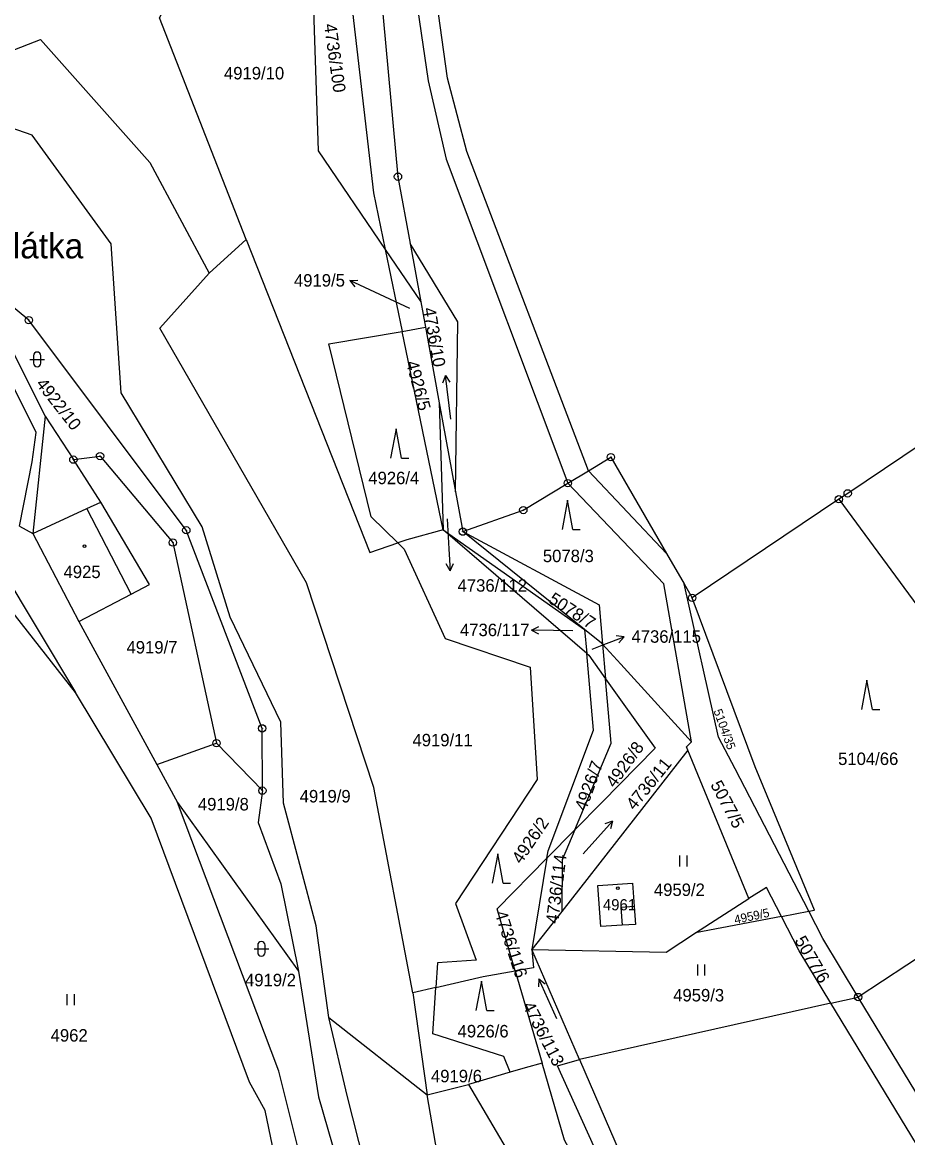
# Model space of a CAD drawing. Extents: x -733394 to -722299, y -1082822 to -1075049.
# Drawn here: x -724480 to -724359.2, y -1080011.1 to -1079858.8 of the extents above; entities that cross this region are included whole.
import ezdxf

# ---------------------------------------------------------------- set-up
doc = ezdxf.new("R2010")
doc.units = 0
for name, color, linetype in [('Hranice parcel', 7, 'Continuous'), ('Parcelní čísla', 7, 'Continuous'), ('Pop  PČ popisy', 7, 'Continuous'), ('Vnitřní kresba', 7, 'Continuous'), ('Značky bodu BP', 7, 'Continuous'), ('Značky budov', 7, 'Continuous'), ('Značky kultur', 7, 'Continuous')]:
    doc.layers.add(name, color=color, linetype=linetype)

msp = doc.modelspace()

# ---------------------------------------------------------------- linework, layer by layer
at = {"layer": 'Hranice parcel'}
for p, q in [((-724454.53, -1079893.1), (-724449.49, -1079888.47)), ((-724427.13, -1079889.03), (-724425.67, -1079897.02)), ((-724430.53, -1079889.87), (-724425.67, -1079897.02)), ((-724430.53, -1079889.87), (-724428.22, -1079901.03)), ((-724486.61, -1079893.34), (-724476.93, -1079912.6)), ((-724425.67, -1079897.02), (-724425.04, -1079900.48)), ((-724428.22, -1079901.03), (-724425.04, -1079900.48)), ((-724422.61, -1079928.13), (-724428.22, -1079901.03)), ((-724425.04, -1079900.48), (-724423.16, -1079910.79)), ((-724423.16, -1079910.79), (-724422.61, -1079928.13)), ((-724423.16, -1079910.79), (-724420.94, -1079922.95)), ((-724476.93, -1079912.6), (-724478.63, -1079928.61)), ((-724476.93, -1079912.6), (-724473.08, -1079918.54)), ((-724405.61, -1079921.75), (-724402.81, -1079920.05)), ((-724420.94, -1079922.95), (-724419.95, -1079928.37)), ((-724368.63, -1079923.95), (-724388.66, -1079937.41)), ((-724480.43, -1079927.6), (-724478.63, -1079928.61)), ((-724478.63, -1079928.61), (-724472.35, -1079940.63)), ((-724403.04, -1079944.99), (-724422.61, -1079928.13)), ((-724422.61, -1079928.13), (-724403.33, -1079941.72)), ((-724403.33, -1079941.72), (-724419.95, -1079928.37)), ((-724472.77, -1079950.34), (-724489.24, -1079929.31)), ((-724385.05, -1079956.42), (-724389.75, -1079935.51)), ((-724389.75, -1079935.51), (-724388.66, -1079937.41)), ((-724472.35, -1079940.63), (-724461.71, -1079960.15)), ((-724403.33, -1079941.72), (-724403.04, -1079944.99)), ((-724401.01, -1079943.59), (-724403.33, -1079941.72)), ((-724400.88, -1079943.73), (-724401.01, -1079943.59)), ((-724400.88, -1079943.73), (-724400.46, -1079948.44)), ((-724403.04, -1079944.99), (-724402.74, -1079945.25)), ((-724402.74, -1079945.25), (-724400.46, -1079948.44)), ((-724461.71, -1079960.15), (-724453.55, -1079957.23)), ((-724453.55, -1079957.23), (-724447.29, -1079963.72)), ((-724389.22, -1079958.21), (-724406.45, -1079980.2)), ((-724380.9, -1079978.45), (-724389.22, -1079958.21)), ((-724461.71, -1079960.15), (-724458.88, -1079965.33)), ((-724458.88, -1079965.33), (-724442.36, -1079988.35)), ((-724404.68, -1079969.09), (-724408.46, -1079972.93)), ((-724408.46, -1079972.93), (-724410.52, -1079985.39)), ((-724388.18, -1079983.14), (-724380.9, -1079978.45)), ((-724406.45, -1079980.2), (-724410.52, -1079985.39)), ((-724376.47, -1079980.89), (-724388.18, -1079983.14)), ((-724376.47, -1079980.89), (-724372.74, -1079980.18)), ((-724374.05, -1079985.6), (-724376.47, -1079980.89)), ((-724370.8, -1079983.92), (-724372.74, -1079980.18)), ((-724365.99, -1079991.89), (-724370.8, -1079983.92)), ((-724404.02, -1080000.42), (-724410.52, -1079985.39)), ((-724369.73, -1079992.72), (-724374.05, -1079985.6)), ((-724423.38, -1079987.2), (-724423.61, -1079990.59)), ((-724412.79, -1079988.33), (-724409.12, -1080000.9)), ((-724423.61, -1079990.59), (-724426.78, -1079991.32)), ((-724426.78, -1079991.32), (-724424.8, -1080005.26)), ((-724424.03, -1079996.93), (-724423.61, -1079990.59)), ((-724369.73, -1079992.72), (-724404.02, -1080000.42)), ((-724369.73, -1079992.72), (-724365.99, -1079991.89)), ((-724341.54, -1080039.12), (-724369.73, -1079992.72)), ((-724338.16, -1080037.93), (-724365.99, -1079991.89)), ((-724438.22, -1079994.67), (-724424.8, -1080005.26)), ((-724414.36, -1080000.01), (-724424.03, -1079996.93)), ((-724413.5, -1080002.15), (-724414.36, -1080000.01)), ((-724413.5, -1080002.15), (-724419.18, -1080003.81)), ((-724411.44, -1080001.55), (-724413.5, -1080002.15)), ((-724409.12, -1080000.9), (-724411.44, -1080001.55)), ((-724424.8, -1080005.26), (-724419.18, -1080003.81))]:
    msp.add_line(p, q, dxfattribs=at)
for points in [[(-724459.2, -1079778.07), (-724452.42, -1079774.92), (-724430.87, -1079773.01), (-724390.06, -1079769.3), (-724354.79, -1079840.95), (-724327.53, -1079896.34), (-724367.43, -1079923.14), (-724368.63, -1079923.95)], [(-724402.81, -1079920.05), (-724419.41, -1079876.47), (-724422.04, -1079866.46), (-724425.47, -1079841.59), (-724436.9, -1079810.43), (-724459.2, -1079778.07)], [(-724461.88, -1079779.32), (-724440.83, -1079812.08), (-724427.98, -1079842.64), (-724426.57, -1079853.77), (-724424.69, -1079866.84), (-724422.2, -1079877.52), (-724405.61, -1079921.75)], [(-724477.23, -1079799.45), (-724461.63, -1079817.85), (-724432.46, -1079840.36), (-724428.79, -1079879.92), (-724427.13, -1079889.03)], [(-724465.85, -1079818.56), (-724436.89, -1079840.92), (-724432.13, -1079882.14), (-724430.53, -1079889.87)], [(-724449.49, -1079888.47), (-724461.31, -1079858.25), (-724454.46, -1079844.94), (-724465.85, -1079818.56)], [(-724494.75, -1079861.19), (-724497.34, -1079848.75), (-724493.15, -1079838.39), (-724495.06, -1079849.48), (-724486.26, -1079864.55), (-724477.55, -1079861.21), (-724462.64, -1079878), (-724454.53, -1079893.1)], [(-724440.78, -1079843.41), (-724439.68, -1079876.41), (-724430.53, -1079889.87)], [(-724438.22, -1079994.67), (-724439.94, -1079982.15), (-724444.41, -1079965.41), (-724444.76, -1079954.37), (-724451.68, -1079940.02), (-724455.51, -1079927.72), (-724466.55, -1079909.42), (-724467.93, -1079889.09), (-724478.72, -1079874.27), (-724485.68, -1079871.82)], [(-724480.43, -1079927.6), (-724478.72, -1079918.83), (-724478.14, -1079914.82), (-724484.99, -1079901.21), (-724496.12, -1079892.98), (-724497.93, -1079891.64), (-724501.34, -1079889.12), (-724494.16, -1079888.64), (-724486.61, -1079893.34)], [(-724449.49, -1079888.47), (-724432.64, -1079931.23), (-724428.79, -1079929.91)], [(-724420.94, -1079922.95), (-724420.61, -1079899.72), (-724427.13, -1079889.03)], [(-724447.29, -1079963.72), (-724447.31, -1079955.22), (-724457.67, -1079928.18), (-724479.16, -1079899.5), (-724486.61, -1079893.34)], [(-724426.78, -1079991.32), (-724432.07, -1079963.28), (-724441.27, -1079935.35), (-724461.3, -1079900.59), (-724454.53, -1079893.1)], [(-724428.79, -1079929.91), (-724432.43, -1079926.33), (-724438.24, -1079902.75), (-724428.22, -1079901.03)], [(-724473.08, -1079918.54), (-724469.44, -1079918.05), (-724459.5, -1079929.86), (-724453.55, -1079957.23)], [(-724402.81, -1079920.05), (-724399.74, -1079918.2), (-724392.14, -1079931.36), (-724389.75, -1079935.51)], [(-724472.35, -1079940.63), (-724465.18, -1079936.88), (-724462.71, -1079935.6), (-724469.33, -1079924.35), (-724473.08, -1079918.54)], [(-724503.13, -1079920.43), (-724491.62, -1079924.91), (-724482.99, -1079933.32), (-724472.77, -1079950.34)], [(-724419.95, -1079928.37), (-724411.69, -1079925.42), (-724405.61, -1079921.75)], [(-724388.76, -1079957.06), (-724392.5, -1079935.48), (-724405.61, -1079921.75)], [(-724368.63, -1079923.95), (-724357.37, -1079939.29), (-724346, -1079951.39), (-724326.17, -1079965.71), (-724365.99, -1079991.89)], [(-724422.61, -1079928.13), (-724427.57, -1079929.49), (-724428.79, -1079929.91)], [(-724419.95, -1079928.37), (-724401.36, -1079938.36), (-724400.88, -1079943.73)], [(-724428.79, -1079929.91), (-724427.93, -1079930.75), (-724422.37, -1079942.96), (-724410.74, -1079946.85), (-724409.81, -1079962.2), (-724420.95, -1079979.12), (-724418.14, -1079986.85), (-724423.38, -1079987.2)], [(-724372.74, -1079980.18), (-724371.97, -1079980.03), (-724380.04, -1079960.48), (-724388.66, -1079937.41)], [(-724388.76, -1079957.06), (-724398.39, -1079946.47), (-724400.88, -1079943.73)], [(-724408.46, -1079972.93), (-724408.29, -1079971.92), (-724402.1, -1079955.45), (-724403.04, -1079944.99)], [(-724400.46, -1079948.44), (-724397.96, -1079951.94), (-724393.69, -1079957.91), (-724400.99, -1079965.34), (-724404.68, -1079969.09)], [(-724404.68, -1079969.09), (-724399.68, -1079957.22), (-724400.46, -1079948.44)], [(-724449.07, -1080003.51), (-724462.48, -1079967.49), (-724472.77, -1079950.34)], [(-724372.74, -1079980.18), (-724382.8, -1079960.76), (-724385.05, -1079956.42)], [(-724389.22, -1079958.21), (-724389.41, -1079957.74), (-724388.76, -1079957.06)], [(-724447.29, -1079963.72), (-724447.86, -1079968.05), (-724444.76, -1079976.44), (-724442.36, -1079988.35)], [(-724425, -1080055.27), (-724436.2, -1080037.31), (-724445.05, -1080002.01), (-724458.88, -1079965.33)], [(-724404.68, -1079969.09), (-724406.39, -1079973.15), (-724406.45, -1079980.2)], [(-724412.79, -1079988.33), (-724415.26, -1079979.85), (-724408.46, -1079972.93)], [(-724401.13, -1079982.28), (-724401.53, -1079976.68), (-724396.79, -1079976.33), (-724396.56, -1079979.54), (-724396.39, -1079981.98), (-724398.22, -1079982.1), (-724401.13, -1079982.28)], [(-724376.47, -1079980.89), (-724378.52, -1079976.92), (-724380.9, -1079978.45)], [(-724410.52, -1079985.39), (-724392.22, -1079985.75), (-724388.18, -1079983.14)], [(-724410.52, -1079985.39), (-724410.29, -1079987.89), (-724412.79, -1079988.33)], [(-724442.36, -1079988.35), (-724439.64, -1080005.52), (-724427.68, -1080046.94), (-724425, -1080055.27)], [(-724423.61, -1079990.59), (-724417.17, -1079989.11), (-724412.79, -1079988.33)], [(-724414.62, -1080071.93), (-724420.16, -1080060.29), (-724424.69, -1080048.92), (-724435.73, -1080005.33), (-724438.22, -1079994.67)], [(-724384.78, -1080050.46), (-724407.01, -1080001.27), (-724404.02, -1080000.42)], [(-724404.02, -1080000.42), (-724398.46, -1080013.27), (-724379.76, -1080044.4), (-724377.59, -1080051.79)], [(-724384.78, -1080050.46), (-724406.05, -1080011.44), (-724409.12, -1080000.9)], [(-724422.12, -1080075.01), (-724440.68, -1080037.4), (-724446.9, -1080007.36), (-724449.07, -1080003.51)], [(-724411.45, -1080063.97), (-724420.29, -1080031.37), (-724424.8, -1080005.26)], [(-724419.18, -1080003.81), (-724390.2, -1080053.06), (-724389.54, -1080056.01)]]:
    msp.add_lwpolyline(points, dxfattribs=at)
at = {"layer": 'Pop  PČ popisy'}
for p, q in [((-724435.37, -1079894.07), (-724434.25, -1079894.04)), ((-724432.65, -1079895.34), (-724435.37, -1079894.07)), ((-724435.37, -1079894.07), (-724434.67, -1079894.95)), ((-724427.19, -1079897.9), (-724432.65, -1079895.34)), ((-724422.06, -1079926.61), (-724421.83, -1079930.73)), ((-724421.83, -1079930.73), (-724421.67, -1079933.73)), ((-724421.67, -1079933.73), (-724422.22, -1079932.75)), ((-724421.67, -1079933.73), (-724421.22, -1079932.7)), ((-724410.59, -1079941.8), (-724409.58, -1079941.31)), ((-724407.59, -1079941.85), (-724410.59, -1079941.8)), ((-724410.59, -1079941.8), (-724409.6, -1079942.32)), ((-724404.92, -1079941.91), (-724407.59, -1079941.85)), ((-724400.72, -1079943.78), (-724397.92, -1079942.71)), ((-724397.92, -1079942.71), (-724399.03, -1079942.6)), ((-724397.92, -1079942.71), (-724398.67, -1079943.53)), ((-724402.28, -1079944.39), (-724400.72, -1079943.78))]:
    msp.add_line(p, q, dxfattribs=at)
at = {"layer": 'Vnitřní kresba'}
for p, q in [((-724402.81, -1079920.05), (-724392.14, -1079931.36)), ((-724471.26, -1079925.23), (-724469.33, -1079924.35)), ((-724478.63, -1079928.61), (-724471.26, -1079925.23)), ((-724465.18, -1079936.88), (-724471.26, -1079925.23)), ((-724396.56, -1079979.54), (-724398.37, -1079979.65)), ((-724398.37, -1079979.65), (-724398.22, -1079982.1))]:
    msp.add_line(p, q, dxfattribs=at)
at = {"layer": 'Značky bodu BP'}
for centre, radius in [((-724428.79, -1079879.92), 0.5), ((-724428.79, -1079879.92), 0.0303), ((-724479.16, -1079899.5), 0.5), ((-724479.16, -1079899.5), 0.0303), ((-724473.08, -1079918.54), 0.5), ((-724473.08, -1079918.54), 0.0303), ((-724469.44, -1079918.05), 0.5), ((-724469.44, -1079918.05), 0.0303), ((-724399.74, -1079918.2), 0.5), ((-724399.74, -1079918.2), 0.0303), ((-724405.61, -1079921.75), 0.5), ((-724405.61, -1079921.75), 0.0303), ((-724367.43, -1079923.14), 0.5), ((-724368.63, -1079923.95), 0.5), ((-724368.63, -1079923.95), 0.0303), ((-724367.43, -1079923.14), 0.0303), ((-724411.69, -1079925.42), 0.5), ((-724411.69, -1079925.42), 0.0303), ((-724457.67, -1079928.18), 0.5), ((-724457.67, -1079928.18), 0.0303), ((-724419.95, -1079928.37), 0.5), ((-724419.95, -1079928.37), 0.0303), ((-724459.5, -1079929.86), 0.5), ((-724459.5, -1079929.86), 0.0303), ((-724388.66, -1079937.41), 0.5), ((-724388.66, -1079937.41), 0.0303), ((-724447.31, -1079955.22), 0.5), ((-724447.31, -1079955.22), 0.0303), ((-724453.55, -1079957.23), 0.5), ((-724453.55, -1079957.23), 0.0303), ((-724447.29, -1079963.72), 0.5), ((-724447.29, -1079963.72), 0.0303), ((-724365.99, -1079991.89), 0.5), ((-724365.99, -1079991.89), 0.0303)]:
    msp.add_circle(centre, radius, dxfattribs=at)
at = {"layer": 'Značky budov'}
for centre in [(-724471.56, -1079930.35), (-724398.8, -1079977.03)]:
    msp.add_circle(centre, 0.175, dxfattribs=at)
at = {"layer": 'Značky kultur'}
for p, q in [((-724478.52, -1079904.35), (-724478.52, -1079905.35)), ((-724477.52, -1079905.35), (-724477.52, -1079904.35)), ((-724479.02, -1079904.85), (-724477.02, -1079904.85)), ((-724422.32, -1079907.05), (-724422.7, -1079908.08)), ((-724421.59, -1079913.01), (-724422.32, -1079907.05)), ((-724422.32, -1079907.05), (-724421.7, -1079907.96)), ((-724429.04, -1079914.34), (-724429.79, -1079918.34)), ((-724428.29, -1079918.34), (-724429.04, -1079914.34)), ((-724428.29, -1079918.34), (-724427.29, -1079918.34)), ((-724405.66, -1079924.09), (-724406.41, -1079928.09)), ((-724404.91, -1079928.09), (-724405.66, -1079924.09)), ((-724404.91, -1079928.09), (-724403.91, -1079928.09)), ((-724364.8, -1079948.66), (-724365.55, -1079952.66)), ((-724364.05, -1079952.66), (-724364.8, -1079948.66)), ((-724364.05, -1079952.66), (-724363.05, -1079952.66)), ((-724403.54, -1079972.34), (-724399.53, -1079967.88)), ((-724399.53, -1079967.88), (-724400.55, -1079968.27)), ((-724399.53, -1079967.88), (-724399.81, -1079968.95)), ((-724415.18, -1079972.36), (-724415.93, -1079976.36)), ((-724414.43, -1079976.36), (-724415.18, -1079972.36)), ((-724390.32, -1079974.06), (-724390.32, -1079972.56)), ((-724389.32, -1079974.06), (-724389.32, -1079972.56)), ((-724414.43, -1079976.36), (-724413.43, -1079976.36)), ((-724448.43, -1079985.32), (-724446.43, -1079985.32)), ((-724447.93, -1079984.82), (-724447.93, -1079985.82)), ((-724446.93, -1079985.82), (-724446.93, -1079984.82)), ((-724387.9, -1079988.94), (-724387.9, -1079987.44)), ((-724386.9, -1079988.94), (-724386.9, -1079987.44)), ((-724417.41, -1079989.74), (-724418.16, -1079993.74)), ((-724416.66, -1079993.74), (-724417.41, -1079989.74)), ((-724409.56, -1079989.4), (-724409.62, -1079990.5)), ((-724407.12, -1079994.88), (-724409.56, -1079989.4)), ((-724409.56, -1079989.4), (-724408.7, -1079990.09)), ((-724473.92, -1079993), (-724473.92, -1079991.5)), ((-724472.92, -1079993), (-724472.92, -1079991.5)), ((-724416.66, -1079993.74), (-724415.66, -1079993.74))]:
    msp.add_line(p, q, dxfattribs=at)
for centre, start, end in [((-724478.02, -1079904.35), 0, 180), ((-724478.02, -1079905.35), 180, 359.9879), ((-724447.43, -1079984.82), 0, 180), ((-724447.43, -1079985.82), 180, 359.9879)]:
    msp.add_arc(centre, 0.5, start, end, dxfattribs=at)

# ---------------------------------------------------------------- texts
at = {"layer": 'Parcelní čísla'}
for s, height, rotation, p in [('4736/100', 1.7, 278, (-724438.89, -1079859.14)), ('4736/10', 1.7, 280, (-724425.37, -1079897.91)), ('4926/5', 1.7, 285, (-724427.71, -1079905.28)), ('4922/10', 1.7, 308, (-724478.27, -1079908.23)), ('5078/7', 1.7, 327, (-724408.39, -1079937.97)), ('5104/35', 1.19, 290, (-724385.76, -1079952.83)), ('4926/8', 1.7, 54, (-724399.22, -1079963.44)), ('4926/7', 1.7, 70, (-724403.15, -1079966.59)), ('4736/11', 1.7, 51, (-724396.51, -1079966.5)), ('5077/5', 1.7, 298, (-724386.21, -1079962.9)), ('4926/2', 1.7, 56, (-724411.98, -1079973.84)), ('4736/114', 1.7, 83, (-724406.94, -1079981.93)), ('4736/116', 1.7, 288, (-724415.62, -1079980.42)), ('4959/5', 1.19, 12, (-724382.78, -1079981.93)), ('5077/6', 1.7, 300, (-724374.73, -1079984.16)), ('4736/113', 1.7, 297, (-724411.83, -1079993.05))]:
    msp.add_text(s, height=height, rotation=rotation, dxfattribs=at).set_placement(p)
for s, height, p in [('4919/10', 1.7, (-724452.53, -1079866.64)), ('4919/5', 1.7, (-724442.98, -1079894.92)), ('4926/4', 1.7, (-724432.84, -1079921.89)), ('5078/3', 1.7, (-724409.02, -1079932.53)), ('4925', 1.7, (-724474.42, -1079934.71)), ('4736/112', 1.7, (-724420.66, -1079936.56)), ('4736/117', 1.7, (-724420.33, -1079942.63)), ('4736/115', 1.7, (-724396.93, -1079943.53)), ('4919/7', 1.7, (-724465.83, -1079945)), ('4919/11', 1.7, (-724426.81, -1079957.67)), ('5104/66', 1.7, (-724368.74, -1079960.22)), ('4919/9', 1.7, (-724442.2, -1079965.33)), ('4919/8', 1.7, (-724456.09, -1079966.42)), ('4959/2', 1.7, (-724393.87, -1079978.1)), ('4961', 1.53, (-724400.84, -1079980.06)), ('4919/2', 1.7, (-724449.66, -1079990.42)), ('4959/3', 1.7, (-724391.24, -1079992.49)), ('4926/6', 1.7, (-724420.65, -1079997.4)), ('4962', 1.7, (-724476.18, -1079997.97)), ('4919/6', 1.7, (-724424.29, -1080003.53))]:
    msp.add_text(s, height=height, dxfattribs=at).set_placement(p)
at = {"layer": 'Pop  PČ popisy'}
msp.add_text('Pilátka', height=3.4, dxfattribs=at).set_placement((-724485.38, -1079891.07))

doc.saveas('drawing.dxf')
